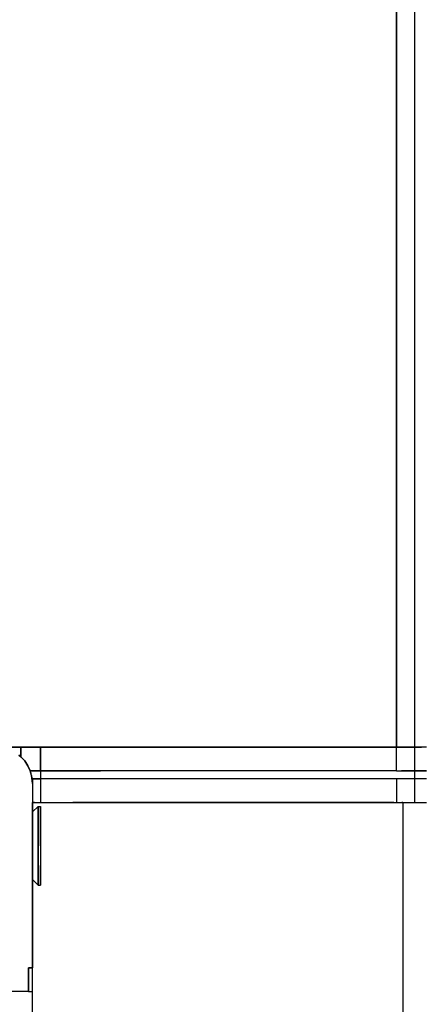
# Model space of a CAD drawing. Extents: x -805 to 3526, y -961 to 1039.
# Tile 366 of 473: x 1260.0449 to 1260.0965, y 37.3652 to 37.4903. Entities that reach past the tile are written whole.
import ezdxf
from ezdxf import colors
from ezdxf.entities.mleader import LeaderData, LeaderLine
from ezdxf.math import Vec2, Vec3

# ---------------------------------------------------------------- set-up
doc = ezdxf.new("R2010")
doc.units = 0
doc.linetypes.add('AUSGEZOGEN', pattern=[2, 1, 1])
doc.layers.get('0').update_dxf_attribs({"color": 251})
for name, color, linetype in [('TTK-P-Aufzug', 251, 'Continuous'), ('TTK-P-Bahnsteig', 12, 'Continuous'), ('TTK-P-TEXT', 12, 'AUSGEZOGEN'), ('TTK-P-Verm', 251, 'Continuous')]:
    doc.layers.add(name, color=color, linetype=linetype)
doc.layers.add('TTK-P-Treppe unten', color=12, linetype='Continuous', lineweight=25)
doc.styles.add('AKG DIN 6776', font='AKG_DIN67.TTF')
doc.dimstyles.new('TTK', dxfattribs={"dimtxt": 2.5, "dimasz": 2.5, "dimexe": 3.5, "dimexo": 0.1, "dimgap": 1, "dimtad": 1, "dimzin": 0, "dimtxsty": 'AKG DIN 6776', "dimblk": 'OBLIQUE', "dimcen": -0.09, "dimdle": 3, "dimclrd": 256, "dimclre": 256, "dimclrt": 256, "dimadec": 3, "dimazin": 0, "dimtfac": 1, "dimtofl": 0, "dimtmove": 0, "dimatfit": 3, "dimldrblk": 'OBLIQUE', "dimfxl": 7, "dimfxlon": 1, "dimtolj": 1, "dimtzin": 0, "dimlwd": -1, "dimlwe": -1, "dimarcsym": 0})

# ---------------------------------------------------------------- blocks, each defined once
blk = doc.blocks.new('_None')
blk = doc.blocks.new('_OBLIQUE')
at = {"color": 0, "linetype": 'ByBlock'}
blk.add_line((-0.5, -0.5), (0.5, 0.5), dxfattribs=at)
blk = doc.blocks.new('*D645')
at = {"layer": 'DEFPOINTS', "color": 0}
for p in [(1259.79808, 39.34555), (1259.49808, 36.0331), (1259.79808, 36.0331)]:
    blk.add_point(p, dxfattribs=at)
at = {"layer": 'TTK-P-Verm'}
for p, q in [((1259.49808, 38.64555), (1259.49808, 39.69555)), ((1259.79808, 38.64555), (1259.79808, 39.69555)), ((1259.19808, 39.34555), (1260.09808, 39.34555))]:
    blk.add_line(p, q, dxfattribs=at)
at = {"layer": 'TTK-P-Verm', "xscale": 0.25, "yscale": 0.25, "zscale": 0.25, "rotation": 180}
blk.add_blockref('_OBLIQUE', (1259.49808, 39.34555), dxfattribs=at)
at = {"layer": 'TTK-P-Verm', "xscale": 0.25, "yscale": 0.25, "zscale": 0.25}
blk.add_blockref('_OBLIQUE', (1259.79808, 39.34555), dxfattribs=at)
at = {"layer": 'TTK-P-Verm', "insert": (1259.64808, 39.58688), "char_height": 0.25, "attachment_point": 5, "style": 'AKG DIN 6776', "bg_fill": 3, "box_fill_scale": 1.1, "bg_fill_color": 256, "bg_fill_true_color": 13158600, "bg_fill_transparency": 0}
blk.add_mtext('\\A1;30', dxfattribs=at)
blk = doc.blocks.new('*D644')
at = {"layer": 'DEFPOINTS', "color": 0}
for p in [(1262.49808, 39.34555), (1259.79808, 39.28428), (1262.49808, 35.72662)]:
    blk.add_point(p, dxfattribs=at)
at = {"layer": 'TTK-P-Treppe unten'}
for p, q in [((1259.79808, 39.29428), (1259.79808, 39.69555)), ((1262.49808, 38.64555), (1262.49808, 39.69555)), ((1259.49808, 39.34555), (1262.79808, 39.34555))]:
    blk.add_line(p, q, dxfattribs=at)
at = {"layer": 'TTK-P-Treppe unten', "xscale": 0.25, "yscale": 0.25, "zscale": 0.25, "rotation": 180}
blk.add_blockref('_OBLIQUE', (1259.79808, 39.34555), dxfattribs=at)
at = {"layer": 'TTK-P-Treppe unten', "xscale": 0.25, "yscale": 0.25, "zscale": 0.25}
blk.add_blockref('_OBLIQUE', (1262.49808, 39.34555), dxfattribs=at)
at = {"layer": 'TTK-P-Treppe unten', "insert": (1261.14808, 39.58943), "char_height": 0.25, "attachment_point": 5, "style": 'AKG DIN 6776', "bg_fill": 3, "box_fill_scale": 1.1, "bg_fill_color": 256, "bg_fill_true_color": 13158600, "bg_fill_transparency": 0}
blk.add_mtext('\\A1;2,70', dxfattribs=at)

msp = doc.modelspace()

# ---------------------------------------------------------------- linework, layer by layer
at = {"layer": 'TTK-P-Aufzug', "color": 251}
for p, q in [((1260.09274, 39.49783), (1260.09274, 37.39783)), ((1260.09274, 37.39783), (1260.09274, 39.49783)), ((1260.09504, 37.39083), (1260.09504, 39.49783)), ((1260.04504, 37.39783), (1260.04194, 37.39783)), ((1260.04194, 37.39783), (1260.04504, 37.39783)), ((1260.04754, 37.39783), (1260.04504, 37.39783)), ((1260.04504, 37.39783), (1260.04754, 37.39783)), ((1260.04754, 37.39783), (1260.04504, 37.39783)), ((1260.04504, 37.39783), (1260.04712, 37.39783)), ((1260.04754, 37.39783), (1260.04504, 37.39783)), ((1260.04504, 37.39783), (1260.04504, 37.39663)), ((1260.04504, 37.39663), (1260.04504, 37.39783)), ((1260.04504, 37.39763), (1260.04504, 37.39783)), ((1260.04504, 37.39663), (1260.04504, 37.39763)), ((1260.04754, 37.39783), (1260.04712, 37.39783)), ((1260.04754, 37.39783), (1260.04754, 37.39483)), ((1260.04754, 37.39783), (1260.09274, 37.39783)), ((1260.09274, 37.39783), (1260.04754, 37.39783)), ((1260.04754, 37.39783), (1260.08513, 37.39783)), ((1260.04754, 37.39483), (1260.04754, 37.39783)), ((1260.09274, 37.39783), (1260.08513, 37.39783)), ((1260.09274, 37.39483), (1260.09274, 37.39783)), ((1260.09654, 37.39783), (1260.09274, 37.39783)), ((1260.09274, 37.39783), (1260.0959, 37.39783)), ((1260.09654, 37.39783), (1260.09274, 37.39783)), ((1260.09274, 37.39483), (1260.09274, 37.39783)), ((1260.09654, 37.39783), (1260.0959, 37.39783)), ((1260.04491, 37.39674), (1260.0448, 37.39683)), ((1260.0448, 37.39683), (1260.04504, 37.39663)), ((1260.04491, 37.39674), (1260.04504, 37.39663)), ((1260.04504, 37.39663), (1260.04554, 37.3961)), ((1260.04554, 37.3961), (1260.04504, 37.39663)), ((1260.04554, 37.3961), (1260.04594, 37.39549)), ((1260.04594, 37.39549), (1260.04554, 37.3961)), ((1260.04594, 37.39549), (1260.04625, 37.39483)), ((1260.04625, 37.39483), (1260.04594, 37.39549)), ((1260.04642, 37.39425), (1260.04622, 37.39483)), ((1260.04642, 37.39425), (1260.04622, 37.39483)), ((1260.04634, 37.39452), (1260.04625, 37.39483)), ((1260.04642, 37.39425), (1260.04625, 37.39483)), ((1260.04754, 37.39483), (1260.04625, 37.39483)), ((1260.04647, 37.39483), (1260.04625, 37.39483)), ((1260.04625, 37.39483), (1260.04754, 37.39483)), ((1260.04754, 37.39483), (1260.04647, 37.39483)), ((1260.04754, 37.39483), (1260.04754, 37.39383)), ((1260.09274, 37.39483), (1260.04754, 37.39483)), ((1260.04754, 37.39483), (1260.04754, 37.39383)), ((1260.09274, 37.39483), (1260.04754, 37.39483)), ((1260.04754, 37.39483), (1260.05514, 37.39483)), ((1260.09274, 37.39483), (1260.05514, 37.39483)), ((1260.09274, 37.39483), (1260.09654, 37.39483)), ((1260.09274, 37.39483), (1260.09338, 37.39483)), ((1260.09274, 37.39483), (1260.09654, 37.39483)), ((1260.09654, 37.39483), (1260.09338, 37.39483)), ((1260.04642, 37.39425), (1260.04634, 37.39452)), ((1260.04648, 37.39378), (1260.04642, 37.39425)), ((1260.04642, 37.39425), (1260.04654, 37.39323)), ((1260.04654, 37.39323), (1260.04642, 37.39425)), ((1260.04648, 37.39378), (1260.04654, 37.39323)), ((1260.04754, 37.39383), (1260.04654, 37.39383)), ((1260.04737, 37.39383), (1260.04654, 37.39383)), ((1260.04654, 37.39383), (1260.04754, 37.39383)), ((1260.04654, 37.39383), (1260.04654, 37.39323)), ((1260.04654, 37.39333), (1260.04654, 37.39383)), ((1260.04654, 37.39323), (1260.04654, 37.39383)), ((1260.04754, 37.39383), (1260.04737, 37.39383)), ((1260.09274, 37.39383), (1260.04754, 37.39383)), ((1260.08513, 37.39383), (1260.04754, 37.39383)), ((1260.04754, 37.39383), (1260.04754, 37.39083)), ((1260.04754, 37.39383), (1260.04754, 37.39083)), ((1260.09274, 37.39383), (1260.04754, 37.39383)), ((1260.09274, 37.39383), (1260.08513, 37.39383)), ((1260.09654, 37.39383), (1260.09274, 37.39383)), ((1260.0959, 37.39383), (1260.09274, 37.39383)), ((1260.09654, 37.39383), (1260.09274, 37.39383)), ((1260.09274, 37.39383), (1260.09274, 37.39083)), ((1260.09274, 37.39383), (1260.09274, 37.39083)), ((1260.09654, 37.39383), (1260.0959, 37.39383)), ((1260.04654, 37.39333), (1260.04654, 37.39323)), ((1260.04654, 37.39323), (1260.04654, 37.39083)), ((1260.04654, 37.39323), (1260.04654, 37.39083)), ((1260.04654, 37.39083), (1260.04654, 37.38905)), ((1260.04654, 37.39083), (1260.04654, 37.38986)), ((1260.04654, 37.38905), (1260.04654, 37.39083)), ((1260.04654, 37.39083), (1260.04677, 37.39083)), ((1260.04669, 37.39083), (1260.04654, 37.39083)), ((1260.04677, 37.39083), (1260.04654, 37.39083)), ((1260.04724, 37.39033), (1260.04654, 37.38963)), ((1260.04654, 37.38986), (1260.04654, 37.38963)), ((1260.04669, 37.39083), (1260.04677, 37.39083)), ((1260.04677, 37.39083), (1260.04746, 37.39083)), ((1260.04677, 37.39083), (1260.04723, 37.39083)), ((1260.04677, 37.39083), (1260.04746, 37.39083)), ((1260.04723, 37.39083), (1260.04746, 37.39083)), ((1260.04724, 37.39016), (1260.04724, 37.39033)), ((1260.04724, 37.39033), (1260.04724, 37.39016)), ((1260.04724, 37.39016), (1260.04724, 37.39033)), ((1260.04724, 37.39033), (1260.04724, 37.39016)), ((1260.04724, 37.39033), (1260.04754, 37.39033)), ((1260.04724, 37.39016), (1260.04724, 37.38966)), ((1260.04724, 37.38966), (1260.04724, 37.39016)), ((1260.04746, 37.39083), (1260.04856, 37.39083)), ((1260.04746, 37.39083), (1260.04818, 37.39083)), ((1260.04746, 37.39083), (1260.04856, 37.39083)), ((1260.04754, 37.39016), (1260.04754, 37.39033)), ((1260.04754, 37.39033), (1260.04754, 37.39016)), ((1260.04754, 37.39016), (1260.04754, 37.39033)), ((1260.04754, 37.39033), (1260.04754, 37.39016)), ((1260.04754, 37.38966), (1260.04754, 37.39016)), ((1260.04754, 37.39016), (1260.04754, 37.38966)), ((1260.04754, 37.38966), (1260.04754, 37.39016)), ((1260.04754, 37.39016), (1260.04754, 37.38966)), ((1260.04818, 37.39083), (1260.04856, 37.39083)), ((1260.04856, 37.39083), (1260.04999, 37.39083)), ((1260.04856, 37.39083), (1260.0495, 37.39083)), ((1260.04856, 37.39083), (1260.04999, 37.39083)), ((1260.0495, 37.39083), (1260.04999, 37.39083)), ((1260.04999, 37.39083), (1260.05165, 37.39083)), ((1260.04999, 37.39083), (1260.05109, 37.39083)), ((1260.04999, 37.39083), (1260.05165, 37.39083)), ((1260.05109, 37.39083), (1260.05165, 37.39083)), ((1260.05165, 37.39083), (1260.05344, 37.39083)), ((1260.05165, 37.39083), (1260.05283, 37.39083)), ((1260.05344, 37.39083), (1260.05165, 37.39083)), ((1260.05283, 37.39083), (1260.05344, 37.39083)), ((1260.05344, 37.39083), (1260.08964, 37.39083)), ((1260.05344, 37.39083), (1260.0658, 37.39083)), ((1260.08964, 37.39083), (1260.05344, 37.39083)), ((1260.0658, 37.39083), (1260.09257, 37.39083)), ((1260.09065, 37.39083), (1260.08964, 37.39083)), ((1260.08964, 37.39083), (1260.09065, 37.39083)), ((1260.09159, 37.39083), (1260.09065, 37.39083)), ((1260.09065, 37.39083), (1260.09159, 37.39083)), ((1260.0924, 37.39083), (1260.09159, 37.39083)), ((1260.09159, 37.39083), (1260.0924, 37.39083)), ((1260.0924, 37.39083), (1260.09302, 37.39083)), ((1260.0924, 37.39083), (1260.09302, 37.39083)), ((1260.09257, 37.39083), (1260.09302, 37.39083)), ((1260.09302, 37.39083), (1260.09343, 37.39083)), ((1260.09302, 37.39083), (1260.09341, 37.39083)), ((1260.09302, 37.39083), (1260.09341, 37.39083)), ((1260.09354, 37.39083), (1260.09341, 37.39083)), ((1260.09341, 37.39083), (1260.09354, 37.39083)), ((1260.09343, 37.39083), (1260.09569, 37.39083)), ((1260.09354, 37.39083), (1260.09654, 37.39083)), ((1260.09354, 37.39083), (1260.09354, 37.31383)), ((1260.09354, 37.39083), (1260.09654, 37.39083)), ((1260.09354, 37.39083), (1260.09354, 37.31383)), ((1260.09569, 37.39083), (1260.09604, 37.39083)), ((1260.09604, 37.39083), (1260.09631, 37.39083)), ((1260.09631, 37.39083), (1260.09648, 37.39083)), ((1260.09648, 37.39083), (1260.09654, 37.39083)), ((1260.04654, 37.38963), (1260.04654, 37.38948)), ((1260.04654, 37.38963), (1260.04654, 37.38948)), ((1260.04654, 37.38963), (1260.04654, 37.3896)), ((1260.04654, 37.38948), (1260.04654, 37.38963)), ((1260.04654, 37.38963), (1260.04654, 37.38948)), ((1260.04654, 37.3896), (1260.04654, 37.38948)), ((1260.04654, 37.38905), (1260.04654, 37.38948)), ((1260.04654, 37.38948), (1260.04654, 37.38939)), ((1260.04654, 37.38948), (1260.04654, 37.38905)), ((1260.04654, 37.38905), (1260.04654, 37.38948)), ((1260.04654, 37.38948), (1260.04654, 37.38905)), ((1260.04654, 37.38939), (1260.04654, 37.38905)), ((1260.04654, 37.38905), (1260.04654, 37.38891)), ((1260.04654, 37.38905), (1260.04654, 37.38837)), ((1260.04654, 37.38837), (1260.04654, 37.38905)), ((1260.04654, 37.38891), (1260.04654, 37.38837)), ((1260.04724, 37.38966), (1260.04724, 37.38886)), ((1260.04724, 37.38886), (1260.04724, 37.38966)), ((1260.04724, 37.38886), (1260.04724, 37.38783)), ((1260.04724, 37.38783), (1260.04724, 37.38886)), ((1260.04754, 37.38886), (1260.04754, 37.38966)), ((1260.04754, 37.38966), (1260.04754, 37.38886)), ((1260.04754, 37.38886), (1260.04754, 37.38966)), ((1260.04754, 37.38966), (1260.04754, 37.38886)), ((1260.04754, 37.38783), (1260.04754, 37.38886)), ((1260.04754, 37.38886), (1260.04754, 37.38783)), ((1260.04754, 37.38783), (1260.04754, 37.38886)), ((1260.04754, 37.38886), (1260.04754, 37.38783)), ((1260.04654, 37.38837), (1260.04654, 37.38818)), ((1260.04654, 37.38837), (1260.04654, 37.38748)), ((1260.04654, 37.38748), (1260.04654, 37.38837)), ((1260.04654, 37.38818), (1260.04654, 37.38748)), ((1260.04654, 37.38748), (1260.04654, 37.38726)), ((1260.04654, 37.38748), (1260.04654, 37.38644)), ((1260.04654, 37.38644), (1260.04654, 37.38748)), ((1260.04654, 37.38726), (1260.04654, 37.38644)), ((1260.04724, 37.38783), (1260.04724, 37.38662)), ((1260.04724, 37.38662), (1260.04724, 37.38783)), ((1260.04754, 37.38662), (1260.04754, 37.38783)), ((1260.04754, 37.38783), (1260.04754, 37.38662)), ((1260.04654, 37.38644), (1260.04654, 37.38621)), ((1260.04654, 37.38644), (1260.04654, 37.38533)), ((1260.04654, 37.38533), (1260.04654, 37.38644)), ((1260.04654, 37.38621), (1260.04654, 37.38533)), ((1260.04724, 37.38662), (1260.04724, 37.38533)), ((1260.04724, 37.38533), (1260.04724, 37.38662)), ((1260.04754, 37.38533), (1260.04754, 37.38662)), ((1260.04754, 37.38662), (1260.04754, 37.38533)), ((1260.04654, 37.38533), (1260.04654, 37.3851)), ((1260.04654, 37.38533), (1260.04654, 37.38422)), ((1260.04654, 37.38422), (1260.04654, 37.38533)), ((1260.04654, 37.3851), (1260.04654, 37.38422)), ((1260.04724, 37.38533), (1260.04724, 37.38404)), ((1260.04724, 37.38404), (1260.04724, 37.38533)), ((1260.04754, 37.38533), (1260.04754, 37.38404)), ((1260.04754, 37.38533), (1260.04754, 37.38404)), ((1260.04654, 37.38422), (1260.04654, 37.384)), ((1260.04654, 37.38422), (1260.04654, 37.38318)), ((1260.04654, 37.38318), (1260.04654, 37.38422)), ((1260.04654, 37.384), (1260.04654, 37.38318)), ((1260.04724, 37.38283), (1260.04724, 37.38404)), ((1260.04724, 37.38404), (1260.04724, 37.38283)), ((1260.04754, 37.38404), (1260.04754, 37.38283)), ((1260.04754, 37.38404), (1260.04754, 37.38283)), ((1260.04654, 37.38318), (1260.04654, 37.383)), ((1260.04654, 37.38318), (1260.04654, 37.38229)), ((1260.04654, 37.38229), (1260.04654, 37.38318)), ((1260.04654, 37.383), (1260.04654, 37.38229)), ((1260.04654, 37.38229), (1260.04654, 37.38215)), ((1260.04654, 37.38229), (1260.04654, 37.38161)), ((1260.04654, 37.38161), (1260.04654, 37.38229)), ((1260.04724, 37.38179), (1260.04724, 37.38283)), ((1260.04724, 37.38283), (1260.04724, 37.38179)), ((1260.04754, 37.38283), (1260.04754, 37.38179)), ((1260.04754, 37.38179), (1260.04754, 37.38283)), ((1260.04754, 37.38283), (1260.04754, 37.38179)), ((1260.04754, 37.38179), (1260.04754, 37.38283)), ((1260.04654, 37.38215), (1260.04654, 37.38161)), ((1260.04654, 37.38161), (1260.04654, 37.36983)), ((1260.04654, 37.38118), (1260.04654, 37.38161)), ((1260.04654, 37.38161), (1260.04654, 37.38151)), ((1260.04654, 37.38161), (1260.04654, 37.38118)), ((1260.04654, 37.38161), (1260.04654, 37.38118)), ((1260.04654, 37.38118), (1260.04654, 37.38161)), ((1260.04654, 37.36983), (1260.04654, 37.38161)), ((1260.04654, 37.38151), (1260.04654, 37.38118)), ((1260.04654, 37.38118), (1260.04654, 37.38114)), ((1260.04654, 37.38114), (1260.04654, 37.38103)), ((1260.04654, 37.37886), (1260.04654, 37.38103)), ((1260.04724, 37.38033), (1260.04654, 37.38103)), ((1260.04724, 37.381), (1260.04724, 37.38179)), ((1260.04724, 37.38179), (1260.04724, 37.381)), ((1260.04724, 37.3805), (1260.04724, 37.381)), ((1260.04724, 37.381), (1260.04724, 37.3805)), ((1260.04754, 37.38179), (1260.04754, 37.381)), ((1260.04754, 37.381), (1260.04754, 37.38179)), ((1260.04754, 37.38179), (1260.04754, 37.381)), ((1260.04754, 37.381), (1260.04754, 37.38179)), ((1260.04754, 37.381), (1260.04754, 37.3805)), ((1260.04754, 37.3805), (1260.04754, 37.381)), ((1260.04754, 37.381), (1260.04754, 37.3805)), ((1260.04754, 37.3805), (1260.04754, 37.381)), ((1260.04724, 37.3805), (1260.04724, 37.38033)), ((1260.04724, 37.38033), (1260.04724, 37.3805)), ((1260.04724, 37.3805), (1260.04724, 37.38033)), ((1260.04724, 37.38033), (1260.04724, 37.3805)), ((1260.04724, 37.38033), (1260.04754, 37.38033)), ((1260.04754, 37.3805), (1260.04754, 37.38033)), ((1260.04754, 37.38033), (1260.04754, 37.3805)), ((1260.04754, 37.3805), (1260.04754, 37.38033)), ((1260.04754, 37.38033), (1260.04754, 37.3805)), ((1260.04654, 37.37886), (1260.04654, 37.36983)), ((1260.04604, 37.36983), (1260.04642, 37.36983)), ((1260.04604, 37.36983), (1260.04654, 37.36983)), ((1260.04604, 37.36983), (1260.04604, 37.36683)), ((1260.04604, 37.36877), (1260.04604, 37.36983)), ((1260.04604, 37.36683), (1260.04604, 37.36983)), ((1260.04654, 37.36983), (1260.04604, 37.36983)), ((1260.04642, 37.36983), (1260.04646, 37.36983)), ((1260.04646, 37.36983), (1260.04654, 37.36983)), ((1260.04654, 37.36123), (1260.04654, 37.36983)), ((1260.04604, 37.36877), (1260.04604, 37.36683)), ((1260.04604, 37.36683), (1260.04094, 37.36683)), ((1260.04604, 37.36683), (1260.04094, 37.36683)), ((1260.04604, 37.36683), (1260.04476, 37.36683)), ((1260.04604, 37.36683), (1260.04656, 37.36683)), ((1260.04604, 37.36683), (1260.04656, 37.36683))]:
    msp.add_line(p, q, dxfattribs=at)

# ---------------------------------------------------------------- leaders
at = {"layer": 'TTK-P-TEXT', "color": 251}
ml = msp.add_multileader_mtext('Standard', dxfattribs=at)
ml.set_content('\\A1;Bodenaustausch\\PFSS-Material nach ZTV SoB-StB20\\Pder Körnung 0/32 bis 0/45', color=256, style='AKG DIN 6776')
ml.set_leader_properties(color=162)
ml.set_arrow_properties(name='NONE')
ml.build(insert=Vec2(0, 0))
ml.multileader.update_dxf_attribs({"dogleg_length": 3, "arrow_head_size": 0.3, "scale": 0.1})
ctx = ml.context
ctx.base_point, ctx.scale, ctx.char_height, ctx.arrow_head_size, ctx.landing_gap_size, ctx.plane_origin = Vec3(1257.31095, 38.94649), 0.1, 0.25, 0.3, 0.1, Vec3(1256.0166, 38.38546)
notes = []
notes.append((ctx, [(0, (1, 1, 0), (1257.01095, 38.98212), (1, 0), 0.3, [(0, [(1256.0166, 38.38546)], 0, [])])]))
ctx.mtext.insert, ctx.mtext.flow_direction = Vec3(1257.41095, 39.10712), 5
for ctx, leaders in notes:
    for number, flags, end, landing, length, lines in leaders:
        leader = LeaderData()
        leader.index, (leader.has_last_leader_line, leader.has_dogleg_vector, leader.attachment_direction) = number, flags
        leader.last_leader_point, leader.dogleg_vector, leader.dogleg_length = Vec3(end), Vec3(landing), length
        for number, points, colour, breaks in lines:
            line = LeaderLine()
            line.index, line.vertices, line.color, line.breaks = number, Vec3.list(points), colors.encode_raw_color(colour), breaks
            leader.lines.append(line)
        ctx.leaders.append(leader)

# ---------------------------------------------------------------- next in the draw order: dimensions: what is measured, and where the dimension line sits
at = {"layer": 'TTK-P-Verm', "color": 251}
dim = msp.add_linear_dim(base=(1259.79808, 39.34555), p1=(1259.49808, 36.0331), p2=(1259.79808, 36.0331), dimstyle='TTK', override={"dimscale": 0, "dimdec": 0, "dimlfac": 100, "dimtmove": 2, "dimtfill": 1}, dxfattribs=at)
dim.commit()
dim.dimension.update_dxf_attribs({"geometry": '*D645', "text_midpoint": (1259.64808, 39.58688), "dimtype": 160})

# ---------------------------------------------------------------- next in the draw order: dimensions: what is measured, and where the dimension line sits
at = {"layer": 'TTK-P-Treppe unten', "color": 251}
dim = msp.add_linear_dim(base=(1262.49808, 39.34555), p1=(1259.79808, 39.28428), p2=(1262.49808, 35.72662), dimstyle='TTK', override={"dimscale": 0, "dimtmove": 0, "dimtfill": 1}, dxfattribs=at)
dim.commit()
dim.dimension.update_dxf_attribs({"geometry": '*D644', "text_midpoint": (1261.14808, 39.34555), "dimtype": 160})

# ---------------------------------------------------------------- next in the draw order: linework, layer by layer
at = {"layer": 'TTK-P-Bahnsteig', "color": 251}
msp.add_circle((473.78511, 39.13225), 1000, dxfattribs=at)

doc.saveas('drawing.dxf')
